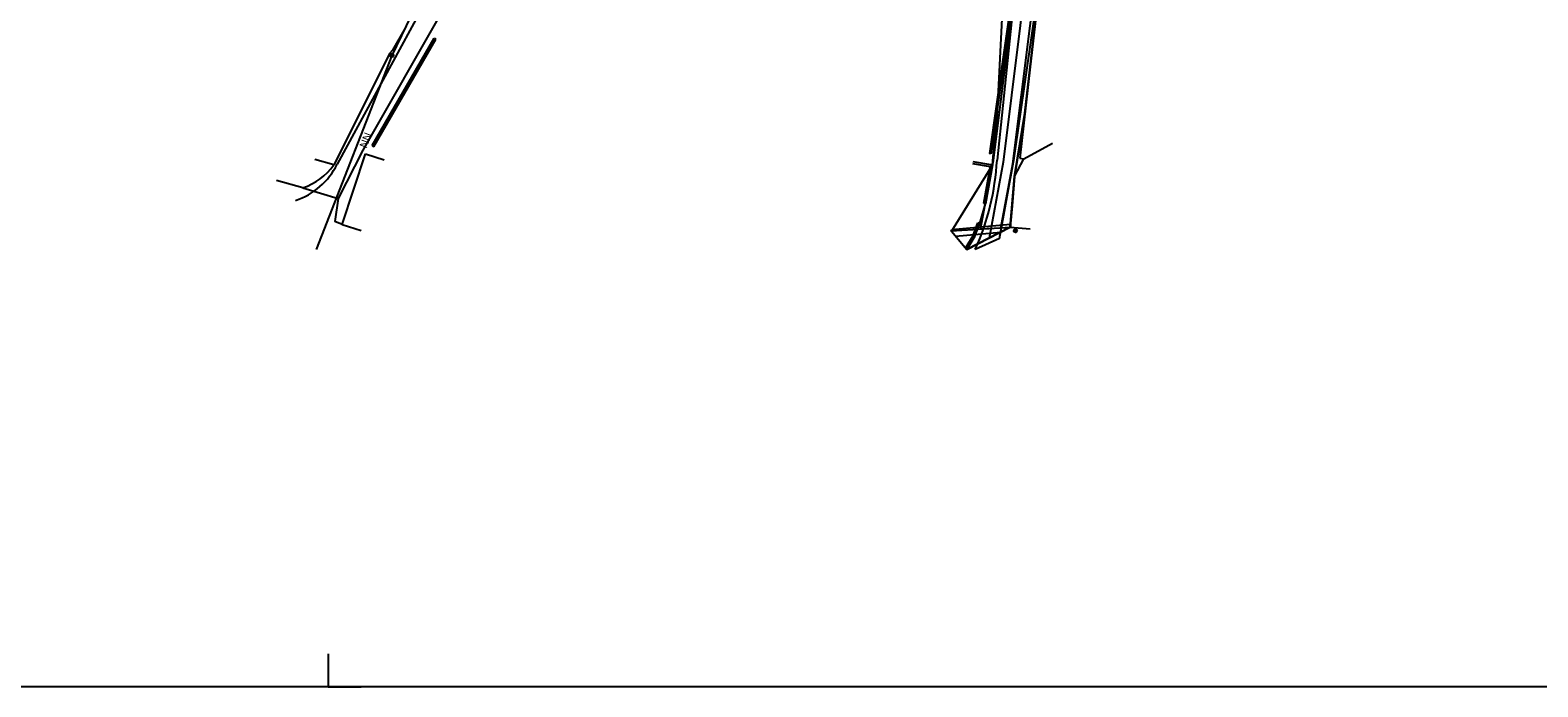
# Model space of a CAD drawing. Extents: x -636600 to -628587, y -1090963 to -1085869.
# Drawn here: x -629617.6 to -629389.4, y -1086535.3 to -1086435.9 of the extents above; entities that cross this region are included whole.
import ezdxf

# ---------------------------------------------------------------- set-up
doc = ezdxf.new("R2010")
doc.units = 0
for name, color, linetype in [('01_OBVOD PÚ', 7, 'Continuous'), ('01_PARCELY_NÁVRH_PC', 7, 'Continuous'), ('07_ELEKTRO', 7, 'Continuous'), ('07_OCH_P A POPISY TI', 7, 'Continuous'), ('07_VODOVOD', 7, 'Continuous'), ('08_LEGENDA_HV', 7, 'Continuous'), ('15', 7, 'Continuous'), ('20', 7, 'Continuous'), ('23', 7, 'Continuous'), ('33', 7, 'Continuous'), ('37', 7, 'Continuous'), ('40', 7, 'Continuous'), ('41', 7, 'Continuous'), ('52', 7, 'Continuous'), ('53', 7, 'Continuous')]:
    doc.layers.add(name, color=color, linetype=linetype)

msp = doc.modelspace()

# ---------------------------------------------------------------- linework, layer by layer
at = {"layer": '01_OBVOD PÚ'}
msp.add_lwpolyline([(-629470.44, -1086432.13), (-629471.2, -1086448.14), (-629471.94, -1086456.27), (-629478.12, -1086466.3), (-629475.82, -1086469.07), (-629469.27, -1086465.7), (-629468.97, -1086462.45), (-629468.58, -1086458.03), (-629467.02, -1086448.41), (-629464.58, -1086426.93)], dxfattribs=at)
at = {"layer": '01_PARCELY_NÁVRH_PC'}
msp.add_lwpolyline([(-629456.08, -1086364.67), (-629451.25, -1086363.98), (-629447.94, -1086403.92), (-629455.81, -1086413.94), (-629464.58, -1086426.93), (-629467.02, -1086448.41), (-629468.58, -1086458.03), (-629468.97, -1086462.45), (-629469.27, -1086465.7), (-629475.82, -1086469.07), (-629474.6, -1086467.07), (-629473.85, -1086465.12), (-629472.97, -1086462.13), (-629471.94, -1086456.27), (-629471.2, -1086448.14), (-629467.65, -1086422.68), (-629467.32, -1086421.55), (-629465.93, -1086420.92), (-629452.4, -1086401.49), (-629453.4, -1086395.55)], close=True, dxfattribs=at)
at = {"layer": '07_ELEKTRO'}
msp.add_lwpolyline([(-629477.51, -1086467.04), (-629470.67, -1086466.42)], dxfattribs=at)
at = {"layer": '07_OCH_P A POPISY TI'}
msp.add_line((-629470.65, -1086465.82), (-629473.73, -1086466.01), dxfattribs=at)
for points in [[(-629470.65, -1086465.82), (-629468.84, -1086456.08), (-629464.92, -1086424.73), (-629466.96, -1086420.36)], [(-629473.73, -1086466.01), (-629471.8, -1086455.62), (-629468.01, -1086425.22), (-629468.25, -1086424.7)], [(-629469.19, -1086465.28), (-629469.21, -1086465.74), (-629478.17, -1086466.27), (-629478.09, -1086466.09)], [(-629469.19, -1086465.28), (-629478.09, -1086466.09)]]:
    msp.add_lwpolyline(points, dxfattribs=at)
at = {"layer": '07_VODOVOD'}
msp.add_lwpolyline([(-629467.61, -1086422.53), (-629466.47, -1086424.97), (-629470.32, -1086455.85), (-629472.45, -1086467.34)], dxfattribs=at)
at = {"layer": '08_LEGENDA_HV'}
msp.add_line((-629152.5, -1086535.26), (-629847.27, -1086535.26), dxfattribs=at)
msp.add_lwpolyline([(-629572.5, -1086530.26), (-629572.5, -1086535.26), (-629567.5, -1086535.26)], dxfattribs=at)
at = {"layer": '20'}
for p, q in [((-629464.59, -1086426.93), (-629467.77, -1086455.26)), ((-629570.37, -1086465.26), (-629566.88, -1086454.57)), ((-629566.88, -1086454.57), (-629564.03, -1086455.5)), ((-629467.17, -1086455.33), (-629462.84, -1086452.99)), ((-629467.77, -1086455.26), (-629467.17, -1086455.33)), ((-629570.37, -1086465.26), (-629567.51, -1086466.19))]:
    msp.add_line(p, q, dxfattribs=at)
at = {"layer": '23'}
for p, q in [((-629468.59, -1086427.71), (-629472.41, -1086454.55)), ((-629468.36, -1086427.75), (-629472.17, -1086454.59)), ((-629560.8, -1086435.48), (-629562.79, -1086438.91)), ((-629565.85, -1086453.33), (-629556.48, -1086437.07)), ((-629565.59, -1086453.48), (-629556.22, -1086437.22)), ((-629556.48, -1086437.07), (-629556.22, -1086437.22)), ((-629563.16, -1086439.33), (-629571.66, -1086456.27)), ((-629562.79, -1086438.91), (-629563.16, -1086439.33)), ((-629565.85, -1086453.33), (-629565.59, -1086453.48)), ((-629472.17, -1086454.59), (-629472.41, -1086454.55)), ((-629571.66, -1086456.27), (-629574.52, -1086455.45)), ((-629474.95, -1086456.04), (-629472.29, -1086456.5)), ((-629474.9, -1086455.74), (-629471.95, -1086456.26)), ((-629472.29, -1086456.5), (-629473.27, -1086462.08)), ((-629471.95, -1086456.26), (-629472.97, -1086462.13)), ((-629468.58, -1086458.03), (-629467.17, -1086455.33)), ((-629469.24, -1086465.72), (-629468.58, -1086458.03)), ((-629472.97, -1086462.13), (-629473.27, -1086462.08)), ((-629474.87, -1086466.94), (-629474.13, -1086465.01)), ((-629474.6, -1086467.07), (-629473.85, -1086465.12)), ((-629473.85, -1086465.12), (-629474.13, -1086465.01)), ((-629466.25, -1086465.97), (-629469.24, -1086465.72)), ((-629474.87, -1086466.94), (-629476.08, -1086468.91)), ((-629474.6, -1086467.07), (-629475.83, -1086469.06))]:
    msp.add_line(p, q, dxfattribs=at)
at = {"layer": '33'}
for radius in [0.25, 0.158, 0.05]:
    msp.add_circle((-629562.86, -1086439.71), radius, dxfattribs=at)
at = {"layer": '37'}
for p, q in [((-629556.74, -1086429.67), (-629571.16, -1086456.16)), ((-629554.9, -1086432.4), (-629567.26, -1086454.03)), ((-629567.26, -1086454.03), (-629570.99, -1086461.33)), ((-629576.35, -1086459.72), (-629580.32, -1086458.61)), ((-629570.99, -1086461.33), (-629571.5, -1086464.84)), ((-629570.37, -1086465.26), (-629571.5, -1086464.84))]:
    msp.add_line(p, q, dxfattribs=at)
for centre, radius, start, end in [((-629580.83, -1086451.42), 10.77, 288.1275, 333.9235), ((-629579.26, -1086450.84), 9.34, 288.1274, 324.4669)]:
    msp.add_arc(centre, radius, start, end, dxfattribs=at)
at = {"layer": '40'}
for p, q in [((-629468.65, -1086455.26), (-629464.59, -1086426.93)), ((-629468.36, -1086427.75), (-629471.24, -1086455.55)), ((-629470.86, -1086467.4), (-629468.65, -1086455.26)), ((-629470.86, -1086467.4), (-629474.55, -1086469.09))]:
    msp.add_line(p, q, dxfattribs=at)
msp.add_arc((-629510.09, -1086453.24), 38.92, 335.9738, 356.5957, dxfattribs=at)
at = {"layer": '41'}
msp.add_line((-629576.35, -1086459.72), (-629570.99, -1086461.33), dxfattribs=at)
at = {"layer": '52'}
for radius in [0.25, 0.158, 0.05]:
    msp.add_circle((-629468.46, -1086466.22), radius, dxfattribs=at)
at = {"layer": '53'}
for p, q in [((-629543.87, -1086400.35), (-629562.86, -1086439.71)), ((-629562.86, -1086439.71), (-629574.35, -1086469.08))]:
    msp.add_line(p, q, dxfattribs=at)

# ---------------------------------------------------------------- texts
at = {"layer": '15'}
msp.add_text('NN', height=1.2, rotation=248.6263, dxfattribs=at).set_placement((-629566.96, -1086451.23))

doc.saveas('drawing.dxf')
